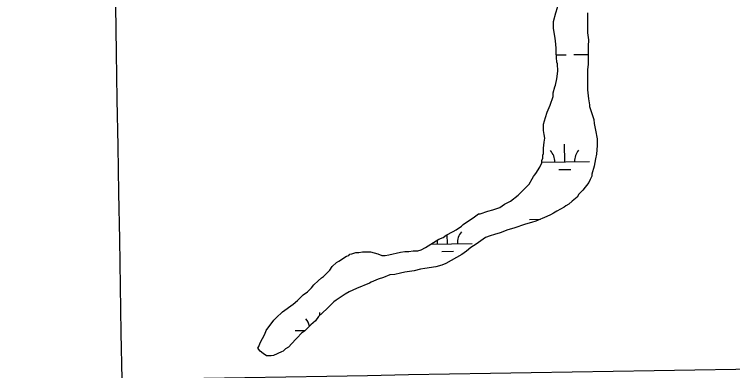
# Model space of a CAD drawing. Extents: x 3887375 to 3925618, y 296674 to 322633.
# Drawn here: x 3907154 to 3908610, y 314514 to 315236 of the extents above; entities that cross this region are included whole.
import ezdxf

# ---------------------------------------------------------------- set-up
doc = ezdxf.new("R2010")
doc.units = 0
doc.layers.add('V-GRID-MAJR', color=7, linetype='Continuous')
doc.layers.add('V-WETL-SWMP', color=7, linetype='Continuous')

msp = doc.modelspace()

# ---------------------------------------------------------------- linework, layer by layer
at = {"layer": 'V-GRID-MAJR'}
for points in [[(3907580.116, 302379.405), (3907476.16, 308435.86100000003), (3907372.144, 314495.787), (3907268.128, 320555.708), (3907268.068, 320559.18200000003)], [(3891444.697, 314225.876), (3896753.858, 314315.074), (3902063.008, 314405.044), (3907372.144, 314495.787), (3912681.267, 314587.302), (3917990.376, 314679.589), (3923299.473, 314772.648)]]:
    msp.add_spline(points, degree=3, dxfattribs=at)
at = {"layer": 'V-WETL-SWMP'}
for p, q in [((3908252.567426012, 315154.09620767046), (3908272.3669497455, 315154.43605702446)), ((3908288.3645932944, 315154.7106489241), (3908316.813104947, 315155.1989540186)), ((3908269.5042441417, 314937.11192131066), (3908268.8864122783, 314973.10661913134)), ((3908222.98956578, 314936.31351910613), (3908319.496880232, 314937.97002099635)), ((3908257.7708382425, 314921.4772501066), (3908281.767303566, 314921.8891379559)), ((3908198.088099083, 314820.43709482), (3908220.1671044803, 314820.8160703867)), ((3908031.845535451, 314771.14678184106), (3908031.5226210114, 314789.9596795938)), ((3907998.4138323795, 314770.57294264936), (3908081.8381715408, 314772.00488152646)), ((3908020.112129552, 314755.512110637), (3908044.1085948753, 314755.9239984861)), ((3907772.8690939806, 314625.6101024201), (3907772.761699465, 314631.8668744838)), ((3907723.386895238, 314595.01407697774), (3907743.4687894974, 314595.35877308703))]:
    msp.add_line(p, q, dxfattribs=at)
for points in [[(3908251.185, 315182.314), (3908250.004, 315187.096), (3908246.483, 315208.61), (3908246.521, 315221.752), (3908251.352, 315239.658), (3908254.968, 315250.39900000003), (3908256.18, 315256.369), (3908256.19, 315259.953), (3908255.044, 315276.68200000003), (3908250.307, 315291.032), (3908250.353, 315306.563), (3908248.026, 315328.074), (3908248.075, 315344.799), (3908246.915, 315356.749), (3908246.95, 315368.696), (3908249.3850000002, 315384.22000000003), (3908248.204, 315389.002), (3908248.2320000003, 315398.559), (3908247.069, 315409.315), (3908247.103, 315421.261), (3908244.7490000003, 315433.215)], [(3908315.864, 315239.47000000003), (3908315.843, 315232.301), (3908315.77, 315207.213), (3908315.7460000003, 315198.851), (3908318.093, 315184.50800000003), (3908318.083, 315180.924), (3908316.8710000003, 315174.954), (3908316.752, 315134.335), (3908315.5300000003, 315124.781), (3908315.4080000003, 315082.968), (3908317.745, 315065.041), (3908320.099, 315053.087), (3908320.089, 315049.503), (3908328.375, 315023.196), (3908329.545, 315014.83), (3908331.896, 315001.68200000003), (3908335.4280000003, 314983.751), (3908335.389, 314970.61), (3908334.142, 314952.693), (3908331.725, 314943.143), (3908329.294, 314928.814), (3908324.466, 314912.103), (3908324.4560000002, 314908.51900000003), (3908320.8510000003, 314901.36100000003), (3908318.444, 314895.395), (3908306.452, 314879.89900000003), (3908298.065, 314871.561), (3908294.464, 314865.598), (3908284.882, 314857.26300000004), (3908277.697, 314851.31), (3908271.713, 314847.744), (3908268.122, 314845.365), (3908253.761, 314837.044), (3908246.583, 314833.481), (3908240.599, 314829.915), (3908233.421, 314826.351), (3908210.694, 314816.86), (3908202.324, 314814.495), (3908190.367, 314810.946), (3908166.449, 314802.653), (3908154.492, 314799.104), (3908138.944, 314793.176), (3908126.987, 314789.627), (3908118.617, 314787.262), (3908109.0500000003, 314783.706), (3908089.897, 314770.62), (3908079.1240000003, 314763.484), (3908070.74, 314756.34), (3908061.162, 314749.2), (3908028.853, 314731.374), (3908020.48, 314727.815), (3908008.523, 314724.265), (3907985.8140000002, 314720.748), (3907977.448, 314719.577), (3907964.296, 314716.032), (3907945.174, 314713.69800000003), (3907936.805, 314711.333), (3907924.8510000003, 314708.979), (3907915.29, 314707.81200000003), (3907902.1350000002, 314703.072), (3907891.373, 314699.51900000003), (3907877.019, 314693.588), (3907873.4280000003, 314691.20900000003), (3907847.114, 314680.533), (3907832.757, 314673.407), (3907824.38, 314668.653), (3907806.426, 314656.759), (3907801.636, 314653.188), (3907787.259, 314638.89400000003), (3907770.488, 314623.412), (3907764.49, 314615.067), (3907754.9080000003, 314606.732), (3907741.7290000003, 314593.629)], [(3907741.7290000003, 314593.629), (3907735.745, 314590.063), (3907727.3540000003, 314580.53), (3907723.7600000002, 314576.956), (3907709.379, 314561.467), (3907703.395, 314557.901), (3907698.602, 314553.136), (3907695.015, 314551.952), (3907679.463, 314544.829), (3907674.681, 314543.64900000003), (3907665.1240000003, 314543.676), (3907657.97, 314548.476), (3907652.0100000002, 314553.272), (3907647.2490000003, 314559.259), (3907649.649, 314562.836), (3907652.059, 314569.99700000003), (3907661.669, 314587.89), (3907664.079, 314595.051), (3907679.6720000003, 314616.509), (3907684.465, 314621.27400000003), (3907697.6410000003, 314633.18200000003), (3907719.19, 314648.65), (3907727.574, 314655.794), (3907739.556, 314667.706), (3907747.936, 314673.655), (3907756.323, 314681.993), (3907761.119, 314687.952), (3907769.506, 314696.291), (3907776.691, 314702.243), (3907780.282, 314704.62200000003), (3907793.4620000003, 314717.72500000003), (3907798.262, 314724.879), (3907806.649, 314733.217), (3907811.434, 314735.593), (3907826.9960000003, 314746.299), (3907831.779, 314747.48), (3907834.1750000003, 314749.862), (3907837.762, 314751.047), (3907846.132, 314753.412), (3907852.105, 314753.39400000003), (3907859.2770000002, 314754.568), (3907876.002, 314754.51900000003), (3907890.328, 314750.893), (3907898.68, 314747.28500000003), (3907905.848, 314747.264), (3907913.02, 314748.438), (3907936.93, 314754.341), (3907945.296, 314755.512), (3907953.659, 314755.487), (3907962.025, 314756.657), (3907971.583, 314756.63), (3907978.758, 314758.998), (3907987.134, 314763.752), (3908014.66, 314780.397), (3908023.034, 314783.957), (3908029.021, 314788.718), (3908043.378, 314795.844), (3908049.362, 314799.411), (3908060.134, 314806.548), (3908063.7290000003, 314810.121), (3908086.473, 314825.586), (3908094.853, 314831.53500000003), (3908098.437, 314831.52400000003), (3908113.985, 314837.452), (3908123.5500000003, 314839.814), (3908137.899, 314844.55), (3908147.478, 314851.69), (3908155.8510000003, 314855.25), (3908159.4420000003, 314857.629), (3908175.007, 314869.53), (3908197.772, 314892.163), (3908203.7770000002, 314902.897), (3908206.18, 314907.669), (3908208.577, 314910.051), (3908210.9760000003, 314913.628), (3908219.377, 314926.745), (3908222.986, 314935.098), (3908223, 314939.876), (3908225.403, 314944.648), (3908225.421, 314950.621), (3908226.626, 314954.202), (3908226.657, 314964.954), (3908227.887, 314976.897), (3908229.106, 314985.256), (3908227.932, 314992.428), (3908226.762, 315000.794), (3908226.8000000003, 315013.935), (3908230.4220000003, 315027.066), (3908234.038, 315037.808), (3908240.0530000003, 315052.126), (3908246.078, 315070.029), (3908246.099, 315077.197), (3908249.718, 315089.13300000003), (3908250.923, 315092.714), (3908253.3510000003, 315105.848), (3908255.7860000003, 315121.37200000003), (3908254.633, 315135.711), (3908253.449, 315139.299), (3908252.31, 315158.417), (3908252.338, 315167.974), (3908251.185, 315182.314)]]:
    msp.add_lwpolyline(points, dxfattribs=at)
for centre, radius, start, end in [((3908214.2612955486, 314936.6385756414), 35.24628790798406, 0.21153802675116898, 41.755196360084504), ((3908324.7308955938, 314938.5347334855), 35.246287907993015, 140.211535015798, 181.75519334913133), ((3908087.072186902, 314772.56959401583), 35.246287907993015, 140.211535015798, 181.75519334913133), ((3907976.6025868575, 314770.6734361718), 35.24628790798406, 0.21153802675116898, 12.338099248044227), ((3907718.136582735, 314595.3988309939), 35.24628790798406, 14.333815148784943, 41.755196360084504)]:
    msp.add_arc(centre, radius, start, end, dxfattribs=at)

doc.saveas('drawing.dxf')
